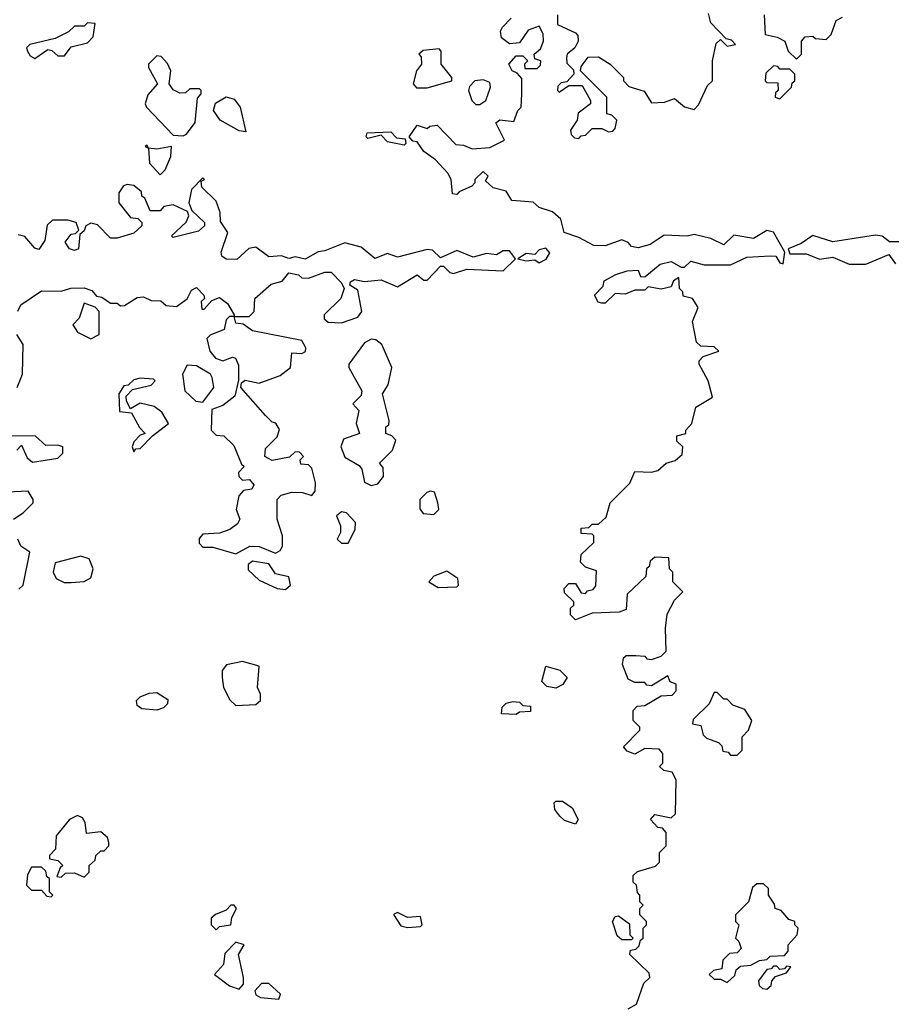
# Model space of a CAD drawing. Extents: x 2769579 to 2883812, y 684207 to 828660.
# Tile 435 of 505: x 2825259 to 2827909, y 803854 to 806840. Entities that reach past the tile are written whole.
import ezdxf

# ---------------------------------------------------------------- set-up
doc = ezdxf.new("R2010")
doc.units = 0

msp = doc.modelspace()

# ---------------------------------------------------------------- linework, layer by layer
at = {"layer": '0CON02XD'}
for points in [[(2827067.5, 806067.5), (2827101.7, 806078.3), (2827135, 806080), (2827141.7, 806061.7), (2827155, 806060), (2827201.7, 806098.3), (2827235, 806106.7), (2827265, 806090), (2827275, 806090), (2827295, 806107.5), (2827335, 806096.2), (2827415, 806096.7), (2827465, 806120), (2827535, 806124), (2827552.5, 806122.5), (2827565, 806102.5), (2827575, 806100), (2827580, 806135), (2827545.7, 806195.7), (2827525, 806201.2), (2827485, 806176.7), (2827425, 806186.7), (2827395, 806157.5), (2827355, 806176.7), (2827305, 806188.8), (2827283.6, 806183.6), (2827213.9, 806186.1), (2827171.7, 806158.3), (2827135, 806148), (2827115, 806152), (2827104.4, 806164.4), (2827085, 806172.5), (2827035, 806154), (2827000, 806155), (2826955, 806180), (2826910, 806195), (2826900, 806235), (2826875, 806257.5), (2826835, 806270), (2826816.4, 806286.4), (2826751.7, 806291.7), (2826735, 806320), (2826695, 806330), (2826671.7, 806351.7), (2826680, 806365), (2826665, 806380), (2826640, 806355), (2826640, 806345), (2826630, 806335), (2826591.7, 806318.3), (2826585, 806310), (2826571.7, 806311.7), (2826567.5, 806355), (2826557.5, 806375), (2826520, 806415), (2826485, 806440), (2826465, 806470), (2826451.7, 806471.7), (2826440, 806485), (2826465, 806520), (2826495, 806510), (2826503, 806517), (2826525, 806520), (2826581.7, 806461.7), (2826605, 806460), (2826631.7, 806448.3), (2826685, 806452.5), (2826730, 806475), (2826703, 806527), (2826715, 806536.7), (2826758.3, 806531.7), (2826770, 806565), (2826780, 806575), (2826782.5, 806615), (2826781.7, 806661.7), (2826768.3, 806678.3), (2826752.5, 806685), (2826742.5, 806705), (2826765, 806730), (2826785, 806730), (2826800, 806715), (2826790, 806705), (2826791.7, 806691.7), (2826828.3, 806691.7), (2826838.3, 806701.7), (2826840, 806715), (2826821.7, 806721.7), (2826820, 806735), (2826838.3, 806751.7), (2826847.5, 806775), (2826847, 806797), (2826835, 806820), (2826801.7, 806808.3), (2826775, 806770), (2826745, 806766.7), (2826720, 806785), (2826717.5, 806805), (2826723, 806817), (2826750, 806845)], [(2826890, 806855), (2826890, 806825), (2826945, 806800), (2826951.7, 806791.7), (2826952.5, 806775), (2826942.5, 806755), (2826920, 806735), (2826917.5, 806725), (2826918.3, 806708.3), (2826938.3, 806688.3), (2826940, 806675), (2826918.3, 806651.7), (2826901.7, 806648.3), (2826891.7, 806638.3), (2826890, 806625), (2826895, 806620), (2826925, 806640), (2826965, 806640), (2826990, 806595), (2826990, 806585), (2826953, 806557), (2826950, 806535), (2826930, 806505), (2826931.7, 806491.7), (2826941.7, 806481.7), (2826955, 806480), (2826961.7, 806488.3), (2826975, 806490), (2826995, 806510), (2827025, 806510), (2827045, 806500), (2827058.3, 806501.7), (2827065, 806510), (2827070, 806535), (2827055, 806550), (2827040, 806555), (2827040, 806605), (2826960, 806685), (2826961.7, 806698.3), (2826983.6, 806726.4), (2827015, 806727.5), (2827050, 806705), (2827090, 806665), (2827090, 806655), (2827107, 806637), (2827153, 806623), (2827175, 806587.5), (2827215, 806590), (2827245, 806601.2), (2827275, 806576), (2827305, 806567.5), (2827318.3, 806581.7), (2827345, 806640), (2827360, 806655), (2827360, 806715), (2827371.7, 806768.3), (2827385, 806780), (2827405, 806760), (2827430, 806765), (2827418.3, 806778.3), (2827401.7, 806781.7), (2827355, 806830), (2827348.3, 806858.3)], [(2827517.5, 806855), (2827520, 806795), (2827557, 806787), (2827580, 806775), (2827590, 806745), (2827615, 806720), (2827630, 806735), (2827630, 806775), (2827641.7, 806788.3), (2827665, 806790), (2827673, 806783), (2827705, 806780), (2827720, 806795), (2827735, 806837.5), (2827755, 806847.5)], [(2825305, 806722.5), (2825345, 806750), (2825357, 806747), (2825375, 806730), (2825395, 806730), (2825415, 806757.5), (2825465, 806770), (2825481.7, 806788.3), (2825488.3, 806828.3), (2825465, 806830), (2825455, 806820), (2825425, 806820), (2825407, 806803), (2825367, 806783), (2825290, 806765), (2825280, 806755), (2825282.5, 806745), (2825290.7, 806730.7), (2825305, 806722.5)], [(2826463, 806633), (2826495, 806633.3), (2826570, 806655), (2826570, 806665), (2826537.5, 806705), (2826537.5, 806745), (2826531.7, 806751.7), (2826483, 806747), (2826470, 806735), (2826477, 806727), (2826477.5, 806705), (2826462.5, 806685), (2826452.5, 806645), (2826463, 806633)], [(2825755, 806487.5), (2825765, 806492.5), (2825791.7, 806528.3), (2825798.3, 806601.7), (2825810, 806615), (2825810, 806625), (2825805, 806630), (2825775, 806630), (2825761.7, 806618.3), (2825745, 806617.5), (2825725, 806627.5), (2825712.5, 806645), (2825717.5, 806685), (2825707, 806707), (2825688.3, 806728.3), (2825675, 806730), (2825650, 806705), (2825650, 806695), (2825677.5, 806645), (2825648.3, 806611.7), (2825640, 806585), (2825643.3, 806575), (2825725, 806490), (2825755, 806487.5)], [(2827565, 806600), (2827600, 806635), (2827601.7, 806648.3), (2827610, 806655), (2827610, 806675), (2827595, 806690), (2827565, 806690), (2827558.3, 806698.3), (2827545, 806700), (2827521.7, 806678.3), (2827520, 806655), (2827525, 806650), (2827558.3, 806648.3), (2827560, 806625), (2827551.7, 806618.3), (2827550, 806605), (2827565, 806600)], [(2826655, 806582.5), (2826672.5, 806595), (2826687.5, 806635), (2826685, 806650), (2826665, 806657.5), (2826640, 806655), (2826623, 806637), (2826620, 806625), (2826630, 806595), (2826643, 806583), (2826655, 806582.5)], [(2825945, 806500), (2825925, 806502.5), (2825867.5, 806535), (2825846.7, 806565), (2825853, 806587), (2825885, 806606.2), (2825909.3, 806599.3), (2825927.5, 806575), (2825945, 806500)], [(2826425, 806460), (2826375, 806470), (2826355, 806490), (2826315, 806480), (2826310, 806485), (2826313, 806497), (2826385, 806500), (2826401.7, 806481.7), (2826428.3, 806478.3), (2826430, 806465), (2826425, 806460)], [(2825685, 806370), (2825700, 806385), (2825717.5, 806425), (2825720, 806455), (2825675, 806447.5), (2825650, 806450), (2825645, 806460), (2825640, 806455), (2825650, 806450), (2825652.5, 806405), (2825685, 806370)], [(2825253.9, 805956.1), (2825262.5, 805975), (2825325, 806017.5), (2825385, 806016.7), (2825413.9, 806026.1), (2825455, 806026.7), (2825478.3, 806018.3), (2825491.7, 806001.7), (2825508.3, 805998.3), (2825535, 805980), (2825555, 805980), (2825565, 805972.5), (2825577, 805973), (2825615, 805997.5), (2825635, 806000), (2825658.3, 805988.3), (2825687, 805987), (2825703, 805973), (2825735, 805970), (2825766.7, 805993.3), (2825780.7, 806019.3), (2825795, 806027.5), (2825817.5, 806005), (2825820, 805995), (2825810, 805985), (2825811.7, 805961.7), (2825818.3, 805961.7), (2825841.7, 805988.3), (2825865, 805997.5), (2825889.3, 805979.3), (2825910, 805945), (2825910, 805940), (2825895, 805940), (2825885, 805930), (2825879.3, 805900.7), (2825836.4, 805883.6), (2825827, 805873), (2825835.8, 805835), (2825853.1, 805813.1), (2825875, 805805.7), (2825905, 805816.2), (2825914, 805814), (2825922.7, 805792.7), (2825923, 805747), (2825911.7, 805698.3), (2825875, 805670), (2825841.7, 805658.3), (2825840, 805595), (2825855, 805580), (2825878.3, 805578.3), (2825908.3, 805548.3), (2825931.7, 805491.7), (2825940, 805485), (2825923, 805467), (2825923.3, 805455), (2825935, 805443.3), (2825956.1, 805446.1), (2825969.3, 805429.3), (2825963.6, 805416.4), (2825938, 805412), (2825924.2, 805395.8), (2825916.2, 805355), (2825926.7, 805325), (2825919.3, 805310.7), (2825896.1, 805293.9), (2825865, 805282.5), (2825815, 805280), (2825803, 805267), (2825803, 805253), (2825815, 805240), (2825845, 805240), (2825915, 805220), (2825957, 805243), (2825985, 805242.5), (2826035, 805222.5), (2826049.3, 805230.7), (2826056.7, 805243.3), (2826056.7, 805275), (2826040, 805325), (2826040, 805385), (2826051.7, 805398.3), (2826085, 805407.5), (2826116.4, 805406.4), (2826145, 805397.5), (2826155, 805410), (2826155.9, 805435.9), (2826145, 805480), (2826135, 805490), (2826111.7, 805491.7), (2826110, 805505), (2826120, 805515), (2826108.3, 805528.3), (2826095, 805530), (2826077, 805513), (2826025, 805503.3), (2826002.5, 805515), (2826005, 805540), (2826040, 805575), (2826047, 805597), (2826036.4, 805616.4), (2826025, 805620), (2826005, 805640), (2825930, 805725), (2825931.7, 805738.3), (2825943, 805747), (2825985, 805737.5), (2826048.8, 805761.2), (2826080, 805785), (2826085, 805830), (2826115, 805827.5), (2826126.1, 805833.9), (2826126.7, 805845), (2826115, 805867.5), (2825965, 805896.7), (2825937, 805917), (2825915, 805920), (2825910, 805940), (2825955, 805940), (2825970, 805955), (2825972.5, 805995), (2826021.7, 806038.3), (2826055, 806047.5), (2826075, 806072.5), (2826105, 806066.7), (2826115, 806057.5), (2826135, 806056.2), (2826185, 806074.3), (2826204.3, 806074.3), (2826235, 806042.5), (2826243.3, 806025), (2826233.3, 805995), (2826182.5, 805945), (2826183, 805933), (2826195, 805922.5), (2826235, 805921.2), (2826285, 805937.5), (2826296.7, 805955), (2826285, 806020), (2826260, 806035), (2826262.5, 806045), (2826275, 806052.5), (2826305, 806046), (2826355, 806050.8), (2826405, 806030), (2826465, 806066.2), (2826485, 806050), (2826495, 806050), (2826535, 806092.5), (2826545, 806092.5), (2826563.6, 806073.6), (2826575, 806070), (2826615, 806083.3), (2826725, 806078.8), (2826762.5, 806115), (2826745, 806138.8), (2826725, 806138.8), (2826705, 806126.7), (2826675, 806131.2), (2826635, 806120), (2826585, 806140), (2826535, 806117.5), (2826510.7, 806140.7), (2826495, 806143.3), (2826405, 806120), (2826375, 806130.8), (2826335.8, 806115.8), (2826295, 806150), (2826245, 806163.3), (2826185, 806138.8), (2826164, 806136), (2826125, 806113.3), (2826095, 806121.2), (2826075, 806116.2), (2826053.6, 806123.6), (2826015, 806121.2), (2825975, 806150), (2825953.8, 806146.2), (2825917.7, 806112.3), (2825885, 806113.8), (2825872.5, 806122.5), (2825870, 806135), (2825890, 806195), (2825868.3, 806228.3), (2825867.5, 806255), (2825855, 806290), (2825811.7, 806331.7), (2825810, 806350), (2825820, 806355), (2825815, 806360), (2825780, 806325), (2825772.5, 806285), (2825781.7, 806261.7), (2825820, 806225), (2825820, 806215), (2825801.7, 806198.3), (2825725, 806180), (2825720, 806185), (2825763.6, 806226.4), (2825772.5, 806245), (2825768.3, 806258.3), (2825725, 806278.8), (2825696.4, 806273.6), (2825685, 806260), (2825655, 806260), (2825638.3, 806298.3), (2825630, 806305), (2825628.3, 806318.3), (2825605, 806337.5), (2825585, 806340), (2825573.6, 806336.4), (2825560, 806315), (2825560, 806285), (2825595, 806240), (2825617.5, 806237.5), (2825630, 806225), (2825630, 806215), (2825605, 806192.5), (2825555, 806177.5), (2825535, 806177.5), (2825495, 806217.5), (2825475, 806222.5), (2825460, 806215), (2825455, 806200), (2825441.7, 806188.3), (2825437.5, 806145), (2825425, 806140), (2825410, 806145), (2825397.5, 806165), (2825415, 806190), (2825428.3, 806191.7), (2825438.3, 806201.7), (2825430, 806225), (2825405, 806232.5), (2825358.3, 806231.7), (2825343, 806217), (2825335, 806170), (2825317, 806143), (2825305, 806147.5), (2825275, 806182.5), (2825255, 806187.5)], [(2827925, 806166.7), (2827896.7, 806166.7), (2827875, 806183.3), (2827855, 806186.2), (2827725, 806166.2), (2827665, 806186), (2827628.8, 806161.2), (2827590, 806145), (2827595, 806130), (2827645, 806130), (2827685, 806113.8), (2827725, 806120), (2827775, 806098.8), (2827825, 806098.8), (2827895, 806127.5), (2827915, 806100)], [(2826835, 806102.5), (2826856.4, 806113.6), (2826867, 806133), (2826855, 806146.7), (2826835, 806142.5), (2826821.7, 806128.3), (2826795, 806131.2), (2826770, 806115), (2826795, 806108.8), (2826821.7, 806111.7), (2826835, 806102.5)], [(2827105, 803840), (2827130, 803855), (2827151.7, 803918.3), (2827170, 803935), (2827168.3, 803948.3), (2827110, 804005), (2827111.7, 804018.3), (2827128.3, 804021.7), (2827138.3, 804031.7), (2827141.7, 804048.3), (2827150, 804055), (2827150, 804085), (2827160, 804095), (2827160, 804105), (2827140, 804125), (2827140, 804145), (2827150, 804155), (2827140, 804165), (2827140, 804185), (2827133, 804193), (2827130, 804215), (2827120, 804225), (2827120, 804245), (2827133, 804257), (2827187, 804273), (2827200, 804285), (2827200, 804315), (2827220, 804335), (2827220, 804375), (2827208.3, 804388.3), (2827195, 804390), (2827172.5, 804415), (2827185, 804430), (2827235, 804420), (2827248.3, 804431.7), (2827250, 804535), (2827238.3, 804558.3), (2827213, 804563), (2827200, 804575), (2827210, 804585), (2827210, 804615), (2827198.3, 804628.3), (2827155, 804630), (2827125, 804612.5), (2827101.7, 804621.7), (2827090, 804635), (2827140, 804685), (2827140, 804695), (2827120, 804715), (2827120, 804745), (2827131.7, 804758.3), (2827155, 804760), (2827205, 804790), (2827238.3, 804791.7), (2827250, 804805), (2827250, 804825), (2827231.7, 804831.7), (2827225, 804850), (2827175, 804820), (2827161.7, 804821.7), (2827155, 804830), (2827125, 804830), (2827105, 804840), (2827087.5, 804885), (2827090, 804905), (2827098.3, 804911.7), (2827128.3, 804911.7), (2827155, 804910), (2827161.7, 804901.7), (2827175, 804900), (2827205, 804910), (2827220, 804925), (2827217.5, 804995), (2827223, 805037), (2827245, 805080), (2827270, 805105), (2827240, 805135), (2827240, 805165), (2827230, 805175), (2827228.3, 805208.3), (2827185, 805210), (2827171.7, 805198.3), (2827168.3, 805181.7), (2827160, 805175), (2827158.3, 805151.7), (2827101.7, 805098.3), (2827098.3, 805051.7), (2827077, 805043), (2826995, 805040), (2826945, 805020), (2826930, 805035), (2826930, 805055), (2826940, 805065), (2826940, 805075), (2826911.7, 805101.7), (2826910, 805115), (2826925, 805130), (2826945, 805130), (2826961.7, 805101.7), (2826975, 805100), (2826981.7, 805108.3), (2826998.3, 805111.7), (2827007, 805123), (2827008.3, 805168.3), (2826975, 805180), (2826960, 805195), (2826961.7, 805218.3), (2827000, 805255), (2827000, 805275), (2826995, 805280), (2826961.7, 805281.7), (2826961.7, 805298.3), (2826985, 805300), (2826995, 805310), (2827015, 805310), (2827038.3, 805331.7), (2827050, 805375), (2827110, 805435), (2827125, 805470), (2827175, 805467.5), (2827195, 805472.5), (2827220, 805495), (2827247, 805503), (2827268.3, 805521.7), (2827270, 805545), (2827251.7, 805561.7), (2827251.7, 805578.3), (2827280, 805585), (2827280, 805595), (2827297.5, 805615), (2827310, 805665), (2827360, 805695), (2827347.5, 805745), (2827320, 805795), (2827320, 805805), (2827331.7, 805818.3), (2827380, 805835), (2827365, 805847.5), (2827325, 805850), (2827311.7, 805861.7), (2827300, 805925), (2827317, 805967), (2827300, 805995), (2827271.7, 806001.7), (2827270, 806015), (2827260, 806025), (2827258.3, 806058.3), (2827241.7, 806048.3), (2827235, 806030), (2827205, 806022.5), (2827165, 806030), (2827155, 806020), (2827125, 806020), (2827095, 806007.5), (2827065, 806010), (2827035, 805980), (2827025, 805980), (2827013.6, 805983.6), (2827002.5, 806005), (2827028.3, 806031.7), (2827031.7, 806048.3), (2827067.5, 806067.5)], [(2825475, 805872.5), (2825500, 805885), (2825500, 805955), (2825488.3, 805968.3), (2825455, 805980), (2825440, 805935), (2825420, 805915), (2825435, 805892.5), (2825475, 805872.5)], [(2825251.2, 805725), (2825267.5, 805765), (2825270, 805855), (2825250, 805885)], [(2826325, 805427.5), (2826345, 805432.5), (2826362.5, 805455), (2826361.7, 805481.7), (2826350, 805495), (2826390, 805535), (2826400, 805565), (2826388.3, 805578.3), (2826370, 805585), (2826370, 805605), (2826378.3, 805611.7), (2826380, 805625), (2826360, 805705), (2826377, 805733), (2826387.5, 805785), (2826357.5, 805855), (2826339.5, 805869.5), (2826325, 805871.2), (2826305, 805860), (2826257.5, 805795), (2826257.5, 805785), (2826296.7, 805715), (2826295, 805700), (2826270, 805675), (2826287.5, 805655), (2826280, 805615), (2826290, 805585), (2826241.7, 805568.3), (2826233.3, 805545), (2826245, 805513.3), (2826288.3, 805488.3), (2826297, 805477), (2826305, 805437.5), (2826325, 805427.5)], [(2825815, 805680), (2825847.5, 805725), (2825843.3, 805755), (2825837.5, 805765), (2825795, 805790), (2825767.5, 805792.5), (2825753.3, 805765), (2825760, 805715), (2825793, 805683), (2825815, 805680)], [(2825605, 805530), (2825611.7, 805538.3), (2825625, 805540), (2825661.7, 805578.3), (2825710, 805615), (2825690, 805650), (2825667, 805667), (2825625, 805677.5), (2825595, 805660), (2825583, 805683), (2825581.7, 805698.3), (2825601.7, 805718.3), (2825658.3, 805731.7), (2825670, 805745), (2825665, 805750), (2825625, 805752.5), (2825605, 805747.5), (2825588.3, 805731.7), (2825575, 805730), (2825560, 805705), (2825561.7, 805651.7), (2825598.3, 805648.3), (2825623, 805603), (2825640, 805585), (2825625, 805580), (2825605, 805560), (2825600, 805545), (2825605, 805530)], [(2825250, 805535), (2825265, 805550), (2825281.7, 805511.7), (2825298.3, 805498.3), (2825375, 805510), (2825390, 805525), (2825390, 805545), (2825375, 805550), (2825338.3, 805548.3), (2825307.5, 805577.5), (2825218.3, 805578.3)], [(2825240, 805325), (2825270, 805345), (2825300, 805375), (2825300, 805385), (2825285, 805410), (2825222.5, 805407.5)], [(2826515, 805340), (2826530, 805355), (2826527.5, 805375), (2826517, 805407), (2826505, 805410), (2826493.6, 805406.4), (2826472.5, 805385), (2826473, 805357), (2826483, 805343), (2826515, 805340)], [(2826255, 805252.5), (2826276.4, 805293.6), (2826277.5, 805315), (2826250, 805345), (2826235, 805347.5), (2826220, 805335), (2826232.5, 805305), (2826232.5, 805285), (2826222.5, 805265), (2826235, 805252.5), (2826255, 805252.5)], [(2825257, 805113), (2825270, 805125), (2825290, 805225), (2825263, 805243), (2825253.3, 805265)], [(2825415, 805133.3), (2825455, 805136.7), (2825475, 805147.5), (2825482.5, 805175), (2825470, 805205), (2825445, 805213.3), (2825367, 805193), (2825361.2, 805165), (2825370, 805145), (2825393.6, 805133.6), (2825415, 805133.3)], [(2826065, 805112.5), (2826080, 805125), (2826075, 805150), (2826035, 805160), (2826015, 805190), (2825965, 805197.5), (2825951.7, 805188.3), (2825951.7, 805171.7), (2825985, 805140), (2826040, 805115), (2826065, 805112.5)], [(2826528.3, 805118.3), (2826585, 805120), (2826590, 805125), (2826587.5, 805145), (2826555, 805167.5), (2826515, 805152.5), (2826500, 805135), (2826528.3, 805118.3)], [(2825915, 804760), (2825975, 804763.3), (2825990, 804775), (2825990, 804795), (2825980, 804815), (2825985, 804880), (2825935, 804893.3), (2825886.4, 804883.6), (2825873.6, 804866.4), (2825873.3, 804845), (2825877.5, 804815), (2825897, 804777), (2825915, 804760)], [(2826885, 804812.5), (2826858.3, 804818.3), (2826843, 804833), (2826855, 804880), (2826897, 804867), (2826920, 804845), (2826906.4, 804823.6), (2826885, 804812.5)], [(2825675, 804746.2), (2825630, 804750), (2825615, 804760), (2825613.3, 804775), (2825625, 804786.7), (2825652.3, 804797.7), (2825675, 804800), (2825708.8, 804778.8), (2825707.5, 804765), (2825695, 804753.3), (2825675, 804746.2)], [(2826765, 804732.5), (2826720, 804735), (2826722.5, 804755), (2826735, 804767.5), (2826755, 804772.5), (2826775, 804770), (2826785, 804760), (2826808.3, 804758.3), (2826808.3, 804741.7), (2826775, 804740), (2826765, 804732.5)], [(2827435, 804610), (2827450, 804625), (2827450, 804665), (2827470, 804685), (2827480, 804715), (2827458.3, 804748.3), (2827421.7, 804761.7), (2827405, 804780), (2827395, 804780), (2827375, 804800), (2827365, 804800), (2827350, 804765), (2827301.7, 804718.3), (2827300, 804705), (2827325, 804700), (2827331.7, 804671.7), (2827341.7, 804661.7), (2827378.3, 804648.3), (2827388.3, 804638.3), (2827391.7, 804621.7), (2827408.3, 804618.3), (2827415, 804610), (2827435, 804610)], [(2826945, 804400), (2826911.7, 804411.7), (2826897.5, 804425), (2826882.5, 804445), (2826880, 804465), (2826885, 804470), (2826905, 804470), (2826935, 804450), (2826952.5, 804415), (2826945, 804400)], [(2825455, 804240), (2825470, 804255), (2825470, 804275), (2825488.3, 804291.7), (2825490, 804305), (2825505, 804320), (2825515, 804320), (2825530, 804335), (2825530, 804345), (2825525, 804360), (2825505, 804377.5), (2825461.7, 804371.7), (2825457.5, 804405), (2825449.3, 804419.3), (2825435, 804426.7), (2825410, 804415), (2825370, 804365), (2825367.5, 804325), (2825350, 804305), (2825350, 804295), (2825375, 804290), (2825390, 804275), (2825381.7, 804268.3), (2825371.7, 804241.7), (2825385, 804240), (2825398.3, 804251.7), (2825425, 804252.5), (2825455, 804240)], [(2825355, 804180), (2825360, 804185), (2825350, 804195), (2825350, 804235), (2825341.7, 804241.7), (2825338.3, 804258.3), (2825325, 804270), (2825295, 804270), (2825283, 804247), (2825280, 804215), (2825295, 804200), (2825325, 804200), (2825341.7, 804181.7), (2825355, 804180)], [(2827405, 803920), (2827428.3, 803941.7), (2827431.7, 803958.3), (2827445, 803970), (2827477, 803973), (2827503, 803987), (2827525, 803990), (2827535, 804000), (2827578.3, 804001.7), (2827590, 804015), (2827590, 804035), (2827617.5, 804065), (2827620, 804085), (2827610, 804095), (2827610, 804105), (2827591.7, 804111.7), (2827568.3, 804138.3), (2827550, 804145), (2827548.3, 804158.3), (2827530, 804185), (2827530, 804205), (2827515, 804220), (2827495, 804220), (2827481.7, 804208.3), (2827470, 804165), (2827430, 804125), (2827430, 804105), (2827440, 804095), (2827430, 804055), (2827440, 804045), (2827447, 804023), (2827435, 804010), (2827411.7, 804008.3), (2827391.7, 803988.3), (2827388.3, 803961.7), (2827363, 803957), (2827350, 803945), (2827365, 803930), (2827385, 803930), (2827405, 803920)], [(2825855, 804080), (2825865, 804090), (2825900, 804095), (2825903, 804117), (2825916.7, 804145), (2825910, 804155), (2825900, 804155), (2825885, 804140), (2825853, 804127), (2825840, 804115), (2825840, 804095), (2825855, 804080)], [(2826435, 804087.5), (2826475, 804090), (2826480, 804095), (2826475, 804120), (2826435, 804117.5), (2826405, 804132.5), (2826393, 804127), (2826415, 804092.5), (2826435, 804087.5)], [(2827115, 804050), (2827085, 804050), (2827071.7, 804061.7), (2827057.5, 804105), (2827065, 804120), (2827075, 804122.5), (2827108.3, 804098.3), (2827110, 804065), (2827120, 804055), (2827115, 804050)], [(2825925, 803900), (2825937.5, 803915), (2825937.5, 803935), (2825922.5, 804005), (2825940, 804035), (2825915, 804042.5), (2825881.7, 804008.3), (2825877.5, 803975), (2825850, 803945), (2825895, 803910), (2825925, 803900)], [(2827525, 803900), (2827538.3, 803911.7), (2827540, 803925), (2827551.7, 803938.3), (2827585, 803950), (2827598.3, 803968.3), (2827585, 803970), (2827578.3, 803961.7), (2827565, 803960), (2827555, 803970), (2827545, 803970), (2827538.3, 803961.7), (2827525, 803960), (2827500, 803925), (2827501.7, 803911.7), (2827511.7, 803901.7), (2827525, 803900)], [(2826045, 803870), (2826050, 803885), (2826015, 803917.5), (2825993, 803917), (2825972.5, 803895), (2825975, 803882.5), (2825990, 803875), (2826045, 803870)]]:
    msp.add_lwpolyline(points, dxfattribs=at)

doc.saveas('drawing.dxf')
